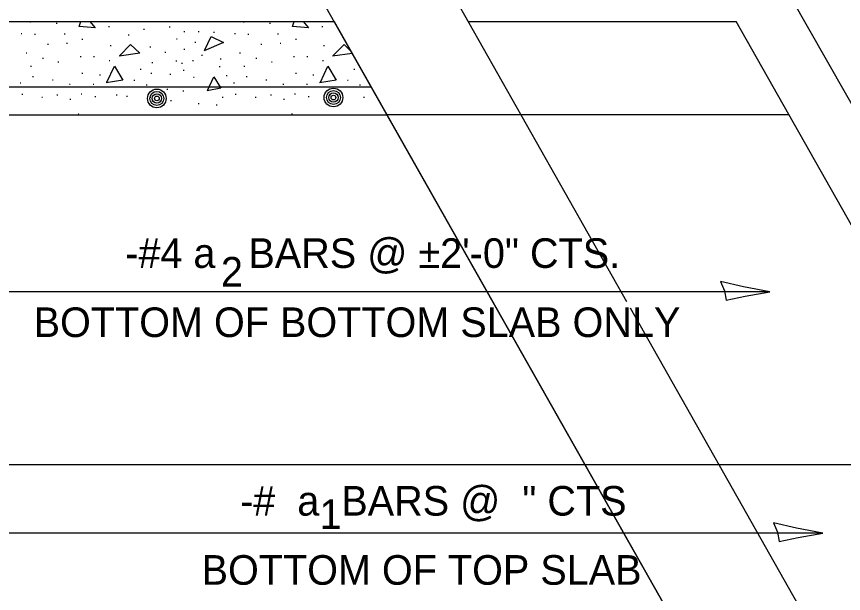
# Model space of a CAD drawing. Extents: x 2133490 to 2172050, y 2138301 to 2145980.
# Drawn here: x 2141911.4 to 2142079, y 2144963.3 to 2145080.2 of the extents above; entities that cross this region are included whole.
import ezdxf

# ---------------------------------------------------------------- set-up
doc = ezdxf.new("R2010")
doc.units = 0
for name, color, linetype in [('Level 40', 7, 'Continuous'), ('Level 63', 7, 'Continuous'), ('ROW_PR_Notes', 7, 'Continuous')]:
    doc.layers.add(name, color=color, linetype=linetype)

msp = doc.modelspace()

# ---------------------------------------------------------------- linework, layer by layer
at = {"layer": 'Level 40'}
for p, q in [((2142037.36, 2145138.77), (2142193.56, 2144863.13)), ((2142067.94, 2145060.26), (2141986.48, 2145060.26)), ((2141768.31, 2144989.39), (2142485.26, 2144989.39))]:
    msp.add_line(p, q, dxfattribs=at)
for centre, radius in [((2141939.86, 2145063.58), 1.89), ((2141975.65, 2145063.76), 1.89), ((2141975.65, 2145063.76), 1.42), ((2141939.86, 2145063.58), 1.42), ((2141939.86, 2145063.58), 0.945), ((2141939.86, 2145063.58), 0.473), ((2141975.65, 2145063.76), 0.945), ((2141975.65, 2145063.76), 0.473)]:
    msp.add_circle(centre, radius, dxfattribs=at)
at = {"layer": 'Level 63'}
msp.add_line((2142064.11, 2145024.41), (2141901.2, 2145024.41), dxfattribs=at)
for points in [[(2142054.11, 2145026.5), (2142054.93, 2145024.58), (2142055.24, 2145022.74), (2142059.11, 2145023.54), (2142064.11, 2145024.41), (2142058.78, 2145025.38)], [(2142064.84, 2144977.61), (2142065.65, 2144975.69), (2142065.96, 2144973.84), (2142069.83, 2144974.65), (2142074.83, 2144975.52), (2142069.5, 2144976.49)]]:
    msp.add_lwpolyline(points, close=True, dxfattribs=at)
at = {"layer": 'ROW_PR_Notes'}
for p, q in [((2141972.06, 2145133.63), (2142035.05, 2145022.47)), ((2142107.58, 2144846.56), (2141951.5, 2145121.99)), ((2141761.23, 2145079.16), (2141975.77, 2145079.16)), ((2141914.09, 2145079.07), (2141914.27, 2145079.07)), ((2141919.45, 2145078.82), (2141919.64, 2145078.82)), ((2141945.52, 2145079.15), (2141945.71, 2145079.15)), ((2141957.34, 2145079.07), (2141957.53, 2145079.07)), ((2141962.7, 2145078.82), (2141962.89, 2145078.82)), ((2141975.77, 2145079.16), (2142077.51, 2144899.61)), ((2142002.92, 2145079.16), (2142057.23, 2145079.16)), ((2142090.14, 2145021.08), (2142057.23, 2145079.16)), ((2141930.05, 2145078.17), (2141930.24, 2145078.17)), ((2141937.16, 2145077.6), (2141937.35, 2145077.6)), ((2141942.36, 2145078.05), (2141942.55, 2145078.05)), ((2141945.31, 2145077.11), (2141945.5, 2145077.11)), ((2141948.24, 2145077.11), (2141948.43, 2145077.11)), ((2141951.37, 2145077.03), (2141951.56, 2145077.03)), ((2141973.31, 2145078.17), (2141973.5, 2145078.17)), ((2141912.34, 2145076.71), (2141912.53, 2145076.71)), ((2141915.06, 2145076.59), (2141915.25, 2145076.59)), ((2141921.07, 2145076.63), (2141921.26, 2145076.63)), ((2141924.69, 2145075.57), (2141924.88, 2145075.57)), ((2141934.08, 2145076.47), (2141934.26, 2145076.47)), ((2141943.83, 2145075.65), (2141944.01, 2145075.65)), ((2141955.59, 2145076.71), (2141955.78, 2145076.71)), ((2141958.32, 2145076.59), (2141958.5, 2145076.59)), ((2141964.33, 2145076.63), (2141964.52, 2145076.63)), ((2141967.95, 2145075.57), (2141968.14, 2145075.57)), ((2141917.7, 2145074.6), (2141917.89, 2145074.6)), ((2141921.56, 2145074.76), (2141921.75, 2145074.76)), ((2141930.38, 2145074.27), (2141930.57, 2145074.27)), ((2141938.46, 2145074.03), (2141938.65, 2145074.03)), ((2141945.31, 2145073.58), (2141945.5, 2145073.58)), ((2141947.59, 2145075), (2141947.78, 2145075)), ((2141960.96, 2145074.6), (2141961.15, 2145074.6)), ((2141964.82, 2145074.76), (2141965.01, 2145074.76)), ((2141973.63, 2145074.27), (2141973.82, 2145074.27)), ((2141913.35, 2145072.81), (2141913.54, 2145072.81)), ((2141924.32, 2145072.08), (2141924.51, 2145072.08)), ((2141927, 2145072.08), (2141927.19, 2145072.08)), ((2141941.51, 2145072.97), (2141941.7, 2145072.97)), ((2141948.93, 2145072.32), (2141949.12, 2145072.32)), ((2141956.61, 2145072.81), (2141956.8, 2145072.81)), ((2141967.58, 2145072.08), (2141967.77, 2145072.08)), ((2141970.26, 2145072.08), (2141970.45, 2145072.08)), ((2141916.69, 2145071.75), (2141916.87, 2145071.75)), ((2141919.81, 2145070.98), (2141920, 2145070.98)), ((2141930.17, 2145071.26), (2141930.36, 2145071.26)), ((2141938.83, 2145070.86), (2141939.02, 2145070.86)), ((2141943.7, 2145071.18), (2141943.89, 2145071.18)), ((2141944.87, 2145070.69), (2141945.06, 2145070.69)), ((2141947.1, 2145071.26), (2141947.29, 2145071.26)), ((2141952.71, 2145071.63), (2141952.9, 2145071.63)), ((2141959.94, 2145071.75), (2141960.13, 2145071.75)), ((2141963.07, 2145070.98), (2141963.26, 2145070.98)), ((2141973.43, 2145071.26), (2141973.62, 2145071.26)), ((2141914.25, 2145070.13), (2141914.44, 2145070.13)), ((2141924.69, 2145068.72), (2141924.88, 2145068.72)), ((2141936.51, 2145069.49), (2141936.7, 2145069.49)), ((2141938.63, 2145068.72), (2141938.82, 2145068.72)), ((2141942.49, 2145068.51), (2141942.68, 2145068.51)), ((2141945.19, 2145069.33), (2141945.38, 2145069.33)), ((2141952.51, 2145070.06), (2141952.7, 2145070.06)), ((2141957.5, 2145070.13), (2141957.69, 2145070.13)), ((2141967.94, 2145068.72), (2141968.13, 2145068.72)), ((2141979.77, 2145069.49), (2141979.96, 2145069.49)), ((2141914.69, 2145068.03), (2141914.88, 2145068.03)), ((2141918.68, 2145067.34), (2141918.87, 2145067.34)), ((2141928.23, 2145068.39), (2141928.41, 2145068.39)), ((2141935.21, 2145067.26), (2141935.4, 2145067.26)), ((2141947.27, 2145067.91), (2141947.45, 2145067.91)), ((2141953.93, 2145068.23), (2141954.12, 2145068.23)), ((2141957.95, 2145068.03), (2141958.14, 2145068.03)), ((2141961.93, 2145067.34), (2141962.12, 2145067.34)), ((2141971.48, 2145068.39), (2141971.67, 2145068.39)), ((2141978.47, 2145067.26), (2141978.66, 2145067.26)), ((2141762.82, 2145065.93), (2141983.27, 2145065.93)), ((2141912.13, 2145066.77), (2141912.32, 2145066.77)), ((2141922.13, 2145066.44), (2141922.32, 2145066.44)), ((2141926.92, 2145066.44), (2141927.11, 2145066.44)), ((2141937.69, 2145066.36), (2141937.88, 2145066.36)), ((2141941.88, 2145065.47), (2141942.06, 2145065.47)), ((2141948.81, 2145065.92), (2141949, 2145065.92)), ((2141955.39, 2145066.77), (2141955.58, 2145066.77)), ((2141965.39, 2145066.44), (2141965.58, 2145066.44)), ((2141970.18, 2145066.44), (2141970.37, 2145066.44)), ((2141980.95, 2145066.36), (2141981.14, 2145066.36)), ((2141912.5, 2145064.41), (2141912.69, 2145064.41)), ((2141916.52, 2145063.84), (2141916.71, 2145063.84)), ((2141919.61, 2145064.33), (2141919.8, 2145064.33)), ((2141924.49, 2145064.49), (2141924.68, 2145064.49)), ((2141927.29, 2145063.97), (2141927.48, 2145063.97)), ((2141931.64, 2145064.33), (2141931.83, 2145064.33)), ((2141933.71, 2145064.01), (2141933.9, 2145064.01)), ((2141938.46, 2145063.84), (2141938.65, 2145063.84)), ((2141945.15, 2145065.1), (2141945.34, 2145065.1)), ((2141953.12, 2145063.84), (2141953.31, 2145063.84)), ((2141955.76, 2145064.41), (2141955.95, 2145064.41)), ((2141959.78, 2145063.84), (2141959.97, 2145063.84)), ((2141962.87, 2145064.33), (2141963.06, 2145064.33)), ((2141967.74, 2145064.49), (2141967.93, 2145064.49)), ((2141970.55, 2145063.97), (2141970.74, 2145063.97)), ((2141974.89, 2145064.33), (2141975.08, 2145064.33)), ((2141976.97, 2145064.01), (2141977.16, 2145064.01)), ((2141981.72, 2145063.84), (2141981.91, 2145063.84)), ((2141922.25, 2145063.44), (2141922.44, 2145063.44)), ((2141942.61, 2145063.15), (2141942.8, 2145063.15)), ((2141948.24, 2145062.54), (2141948.43, 2145062.54)), ((2141951.86, 2145062.3), (2141952.05, 2145062.3)), ((2141965.51, 2145063.44), (2141965.7, 2145063.44)), ((2141746.26, 2145060.26), (2141986.48, 2145060.26)), ((2141923.88, 2145060.47), (2141924.07, 2145060.47)), ((2141967.13, 2145060.47), (2141967.32, 2145060.47)), ((2141991.1, 2145052.1), (2142003.99, 2145029.36)), ((2142072.23, 2144908.93), (2142005.08, 2145027.44)), ((2142103.56, 2144901.56), (2142035.85, 2145021.06)), ((2142074.83, 2144975.52), (2141901.2, 2144975.52))]:
    msp.add_line(p, q, dxfattribs=at)
for points in [[(2141924.12, 2145078.12), (2141924.45, 2145079.16)], [(2141926.29, 2145079.16), (2141927.34, 2145077.89)], [(2141967.38, 2145078.12), (2141967.71, 2145079.16)], [(2141969.54, 2145079.16), (2141970.59, 2145077.89)], [(2141927.34, 2145077.89), (2141924.12, 2145078.12)], [(2141970.59, 2145077.89), (2141967.38, 2145078.12)], [(2141949.49, 2145073.3), (2141950.86, 2145076.09), (2141953.37, 2145074.91), (2141949.46, 2145073.24)], [(2141932.26, 2145072.21), (2141934.53, 2145074.48), (2141936.42, 2145072.73), (2141932.22, 2145072.11)], [(2141975.51, 2145072.21), (2141977.79, 2145074.48)], [(2141977.79, 2145074.48), (2141979.12, 2145073.25)], [(2141979.43, 2145072.69), (2141975.48, 2145072.11)], [(2141929.75, 2145066.86), (2141931.27, 2145070.13), (2141932.97, 2145067.29), (2141929.56, 2145066.72)], [(2141973.01, 2145066.86), (2141974.52, 2145070.13), (2141976.22, 2145067.29), (2141972.82, 2145066.72)], [(2141950.1, 2145065.21), (2141951.43, 2145067.95), (2141952.85, 2145065.63), (2141950.08, 2145065.11)]]:
    msp.add_lwpolyline(points, dxfattribs=at)

# ---------------------------------------------------------------- texts
at = {"layer": 'Level 63'}
for s, p in [('  -#4 a   BARS @ ±2\'-0" CTS.', (2141928.98, 2145029.24)), ('2', (2141952.84, 2145025.46)), ('BOTTOM OF BOTTOM SLAB ONLY', (2141914.89, 2145015.24)), ('  -#  a  BARS @  " CTS', (2141952.27, 2144979.06)), ('1', (2141972.82, 2144976.36)), ('BOTTOM OF TOP SLAB', (2141948.93, 2144965.06))]:
    msp.add_text(s, height=6, dxfattribs=at).set_placement(p)

doc.saveas('drawing.dxf')
